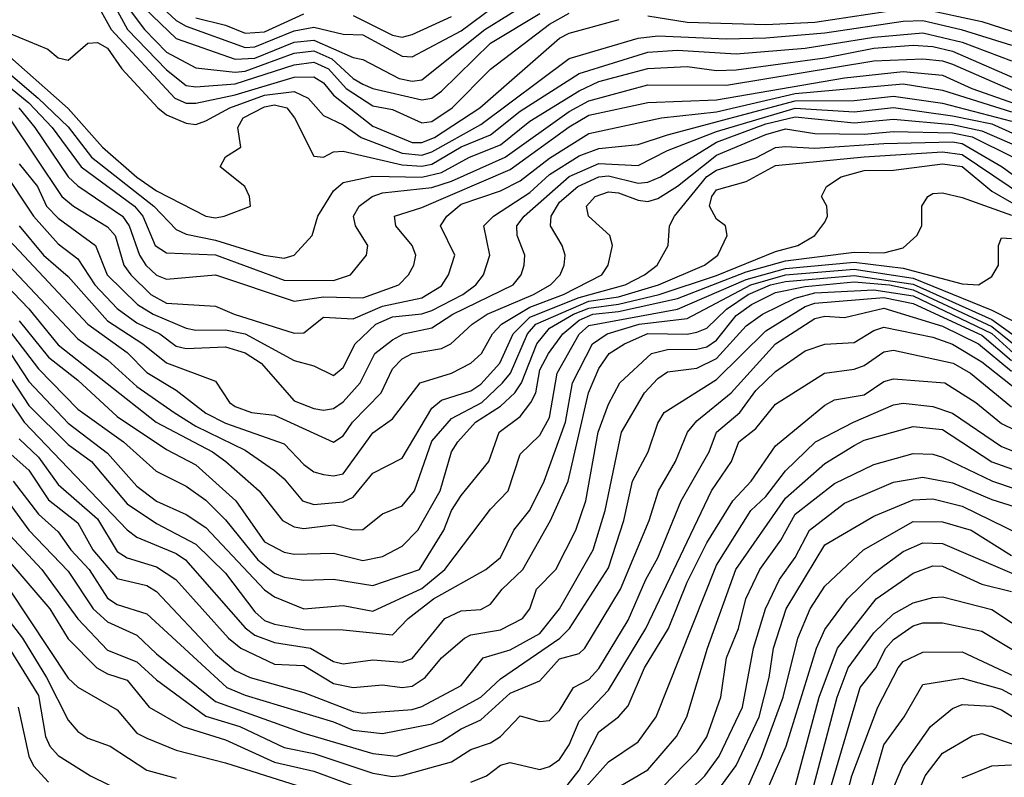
# Model space of a CAD drawing. Header units: metres. Extents: x -51132 to -49532, y -231222 to -229437.
# Tile 397 of 656: x -50495 to -50444, y -230499 to -230461. Entities that reach past the tile are written whole.
import ezdxf

# ---------------------------------------------------------------- set-up
doc = ezdxf.new("R2010")
doc.units = ezdxf.units.M
for name, color, linetype in [('CONTOUR_HALF', 8, 'Continuous'), ('CONTOUR_INDEX', 1, 'Continuous'), ('CONTOUR_INTER', 3, 'Continuous')]:
    doc.layers.add(name, color=color, linetype=linetype)

msp = doc.modelspace()

# ---------------------------------------------------------------- linework, layer by layer
at = {"layer": 'CONTOUR_HALF'}
for points, elevation in [([(-50488.224, -230459.259), (-50486.58, -230460.809), (-50486.08, -230461.101), (-50483.08, -230462.177), (-50482.58, -230462.142), (-50480.58, -230461.333), (-50479.58, -230461.136), (-50478.08, -230461.493), (-50477.08, -230461.543), (-50475.08, -230462.621), (-50474.58, -230462.663), (-50472.08, -230461.333), (-50467.08, -230457.603)], 33.5), ([(-50490.997, -230459.259), (-50489.884, -230461.259), (-50486.654, -230464.759), (-50486.08, -230465.009), (-50485.58, -230465.008), (-50483.58, -230464.584), (-50480.58, -230463.689), (-50479.58, -230463.681), (-50479.08, -230463.983), (-50478.58, -230464.614), (-50476.58, -230466.192), (-50474.58, -230467.01), (-50474.08, -230467.024), (-50473.43, -230466.759), (-50471.137, -230465.259), (-50467.08, -230461.697), (-50466.58, -230461.452), (-50464.033, -230460.759)], 35.5), ([(-50489.08, -230460.095), (-50488.197, -230461.259), (-50487.08, -230462.418), (-50485.58, -230463.22), (-50483.58, -230463.436), (-50483.08, -230463.383), (-50480.58, -230462.475), (-50479.58, -230462.35), (-50478.66, -230462.759), (-50477.58, -230463.764), (-50477.08, -230464.041), (-50476.58, -230464.262), (-50474.08, -230464.847), (-50473.58, -230464.765), (-50473.08, -230464.409), (-50470.58, -230461.964), (-50468.08, -230460.45)], 34.5), ([(-50462.58, -230460.571), (-50460.58, -230460.882), (-50456.58, -230461), (-50454.08, -230460.885), (-50449.58, -230460.213)], 35.5), ([(-50448.58, -230460.205), (-50445.58, -230460.857), (-50443.58, -230461.504)], 35.5), ([(-50495.488, -230462.259), (-50492.08, -230465.282), (-50490.325, -230467.259), (-50488.58, -230468.774), (-50487.58, -230469.477), (-50485.08, -230470.769), (-50484.58, -230470.85), (-50484.132, -230470.759), (-50482.807, -230470.259), (-50482.843, -230469.759), (-50483.095, -230469.259), (-50484.336, -230468.259), (-50484.08, -230467.739), (-50483.284, -230467.259), (-50483.445, -230466.259), (-50483.173, -230465.759), (-50482.08, -230465.197), (-50481.58, -230465.107), (-50480.954, -230465.259), (-50480.564, -230465.759), (-50479.58, -230467.715), (-50479.08, -230467.762), (-50478.58, -230467.496), (-50478.08, -230467.451), (-50475.08, -230468.161), (-50474.08, -230468.216), (-50473.58, -230468.119), (-50472.08, -230467.242), (-50470.58, -230466.62), (-50469.08, -230465.418), (-50466.08, -230463.505), (-50462.58, -230462.419), (-50461.08, -230462.314), (-50458.08, -230462.504), (-50454.58, -230462.207), (-50451.08, -230461.647), (-50448.58, -230461.436), (-50446.58, -230461.91), (-50444.08, -230462.855)], 36.5), ([(-50497.58, -230462.143), (-50494.08, -230465.001), (-50492.897, -230466.259), (-50491.42, -230468.259), (-50488.71, -230470.259), (-50488.287, -230470.759), (-50487.647, -230472.259), (-50487.08, -230472.64), (-50484.58, -230472.735), (-50481.08, -230474.03), (-50478.58, -230474.035), (-50477.717, -230473.759), (-50476.901, -230472.759), (-50476.835, -230472.259), (-50477.46, -230471.259), (-50477.559, -230470.759), (-50477.276, -230470.259), (-50476.617, -230469.759), (-50476.08, -230469.573), (-50473.58, -230469.313), (-50472.58, -230468.988), (-50469.848, -230467.759), (-50466.58, -230465.433), (-50465.58, -230464.903), (-50462.58, -230464.075), (-50458.58, -230464.102), (-50451.08, -230462.866), (-50448.58, -230462.751), (-50447.58, -230462.853), (-50447.08, -230463.03), (-50443.58, -230464.556)], 37.5), ([(-50495.076, -230465.759), (-50492.399, -230469.759), (-50491.814, -230470.259), (-50490.08, -230471.303), (-50489.692, -230471.759), (-50489.254, -230473.259), (-50488.887, -230473.759), (-50487.87, -230474.759), (-50487.08, -230475.201), (-50484.58, -230475.344), (-50483.632, -230475.759), (-50480.58, -230476.718), (-50480.08, -230476.712), (-50479.08, -230475.907), (-50477.58, -230475.998), (-50476.08, -230475.347), (-50474.08, -230474.933), (-50473.08, -230474.316), (-50472.731, -230473.759), (-50472.396, -230472.759), (-50473.125, -230471.259), (-50472.808, -230470.759), (-50472.08, -230470.156), (-50470.08, -230469.485), (-50469.08, -230468.976), (-50467.58, -230467.819), (-50465.58, -230466.56), (-50461.889, -230465.759), (-50459.08, -230465.454), (-50455.08, -230464.53), (-50449.58, -230464.036), (-50447.58, -230464.346), (-50444.08, -230465.449)], 38.5), ([(-50497.08, -230465.914), (-50493.849, -230470.759), (-50492.58, -230472.179), (-50491.58, -230472.945), (-50490.723, -230474.259), (-50489.58, -230475.465), (-50488.58, -230476.204), (-50487.412, -230476.759), (-50486.58, -230477.389), (-50486.08, -230477.503), (-50484.08, -230477.418), (-50483.08, -230477.725), (-50482.263, -230478.259), (-50480.58, -230480.162), (-50479.58, -230480.554), (-50479.08, -230480.637), (-50478.58, -230480.552), (-50478.08, -230480.216), (-50477.214, -230479.259), (-50476.481, -230477.759), (-50475.58, -230477.063), (-50475.008, -230476.759), (-50473.58, -230476.449), (-50472.504, -230475.759), (-50469.437, -230474.259), (-50469.028, -230473.759), (-50468.872, -230473.259), (-50468.848, -230472.759), (-50469.225, -230471.759), (-50469.243, -230471.259), (-50468.881, -230470.759), (-50466.58, -230468.747), (-50465.08, -230468.082), (-50463.08, -230468.194), (-50461.58, -230467.432), (-50459.08, -230466.458), (-50455.08, -230465.261), (-50452.08, -230465.45), (-50450.08, -230465.241), (-50447.08, -230465.653), (-50445.08, -230466.073), (-50443.525, -230466.759)], 39.5), ([(-50495.08, -230471.989), (-50491.08, -230476.259), (-50489.08, -230477.707), (-50488.08, -230478.726), (-50486.58, -230479.63), (-50485.08, -230480.799), (-50484.08, -230481.315), (-50481.08, -230482.357), (-50480.08, -230483.417), (-50479.58, -230483.782), (-50479.08, -230483.916), (-50478.58, -230483.988), (-50478.08, -230483.889), (-50476.58, -230481.794), (-50475.58, -230481.094), (-50474.165, -230479.259), (-50472.58, -230478.755), (-50471.58, -230478.251), (-50471.05, -230477.759), (-50470.483, -230476.759), (-50470.025, -230476.259), (-50468.58, -230475.397), (-50466.867, -230474.759), (-50464.918, -230473.759), (-50464.598, -230473.259), (-50464.375, -230472.259), (-50464.514, -230471.759), (-50465.602, -230470.759), (-50465.703, -230470.259), (-50465.262, -230469.759), (-50464.58, -230469.52), (-50464.08, -230469.577), (-50463.08, -230469.959), (-50462.58, -230470.015), (-50462.08, -230469.865), (-50461.08, -230469.248), (-50459.08, -230467.666), (-50456.58, -230466.611), (-50455.58, -230466.318), (-50454.08, -230466.552), (-50451.58, -230466.599), (-50450.08, -230466.455), (-50447.08, -230466.524), (-50446.08, -230466.731), (-50443.996, -230467.759)], 40.5), ([(-50496.08, -230473.416), (-50494.08, -230475.481), (-50492.58, -230477.322), (-50487.598, -230481.259), (-50484.735, -230482.759), (-50484.06, -230483.259), (-50482.357, -230484.759), (-50481.173, -230486.259), (-50480.58, -230486.583), (-50480.08, -230486.67), (-50478.58, -230486.483), (-50477.58, -230486.733), (-50477.08, -230486.726), (-50476.08, -230485.927), (-50475.08, -230485.516), (-50474.454, -230484.759), (-50473.58, -230482.23), (-50472.58, -230481.074), (-50471.034, -230480.259), (-50469.969, -230479.259), (-50469.576, -230478.759), (-50468.698, -230476.759), (-50468.28, -230476.259), (-50465.58, -230475.1), (-50464.08, -230474.869), (-50462.046, -230474.259), (-50459.703, -230473.259), (-50459.012, -230472.759), (-50458.548, -230471.759), (-50458.637, -230471.259), (-50459.08, -230470.912), (-50459.447, -230470.259), (-50459.324, -230469.759), (-50459.08, -230469.432), (-50457.58, -230469), (-50456.08, -230468.19), (-50451.58, -230467.752), (-50447.58, -230467.496), (-50446.58, -230467.623), (-50442.58, -230470.321)], 41.5), ([(-50495.08, -230476.581), (-50493.58, -230478.548), (-50491.58, -230480.589), (-50489.258, -230482.259), (-50487.607, -230483.759), (-50486.08, -230484.518), (-50485.08, -230485.232), (-50484.08, -230486.235), (-50482.427, -230488.259), (-50481.58, -230488.944), (-50481.08, -230489.144), (-50480.08, -230489.302), (-50478.58, -230489.241), (-50476.58, -230489.567), (-50474.203, -230488.759), (-50472.958, -230486.759), (-50472.564, -230485.759), (-50472.08, -230484.983), (-50470.668, -230483.259), (-50470.153, -230481.759), (-50469.08, -230480.973), (-50468.528, -230480.259), (-50468.273, -230479.759), (-50468.08, -230478.592), (-50467.634, -230477.759), (-50466.912, -230476.759), (-50466.08, -230476.069), (-50465.379, -230475.759), (-50464.08, -230475.616), (-50461.08, -230474.962), (-50457.58, -230473.607), (-50455.58, -230473.038), (-50452.08, -230472.602), (-50450.58, -230472.635), (-50449.58, -230472.385), (-50448.887, -230471.759), (-50448.645, -230471.259), (-50448.642, -230470.259), (-50448.326, -230469.759), (-50448.08, -230469.616), (-50447.58, -230469.574), (-50446.58, -230469.81), (-50444.08, -230470.722)], 42.5), ([(-50496.08, -230477.373), (-50494.08, -230480.403), (-50492.08, -230482.4), (-50490.897, -230483.259), (-50489.08, -230485.419), (-50487.58, -230486.408), (-50485.58, -230487.471), (-50484.08, -230488.939), (-50482.58, -230490.919), (-50482.08, -230491.352), (-50481.58, -230491.535), (-50480.08, -230491.819), (-50478.08, -230491.83), (-50475.58, -230492.088), (-50474.784, -230491.259), (-50473.48, -230490.259), (-50470.829, -230488.759), (-50470.08, -230488.151), (-50469.404, -230486.759), (-50468.58, -230485.741), (-50467.859, -230484.259), (-50466.768, -230481.259), (-50466.413, -230479.259), (-50465.4, -230477.259), (-50464.647, -230476.759), (-50463.022, -230476.259), (-50460.58, -230475.984), (-50457.344, -230474.259), (-50455.58, -230473.749), (-50452.08, -230473.47), (-50449.08, -230473.922), (-50445.08, -230475.558), (-50443.08, -230476.568)], 43.5), ([(-50494.58, -230482.112), (-50493.58, -230483.038), (-50492.58, -230484.422), (-50490.58, -230486.177), (-50489.58, -230487.837), (-50489.08, -230488.171), (-50487.58, -230488.613), (-50486.593, -230489.259), (-50483.919, -230492.259), (-50483.29, -230492.759), (-50481.58, -230493.578), (-50480.08, -230493.645), (-50478.58, -230494.556), (-50477.58, -230494.761), (-50476.08, -230494.624), (-50475.08, -230494.762), (-50474.58, -230494.696), (-50473.911, -230494.259), (-50473.078, -230493.259), (-50471.905, -230492.259), (-50471.58, -230492.088), (-50470.08, -230491.822), (-50468.951, -230491.259), (-50468.578, -230490.759), (-50468.248, -230489.759), (-50467.27, -230488.759), (-50466.248, -230486.759), (-50465.737, -230485.259), (-50465.116, -230481.759), (-50464.58, -230480.343), (-50464, -230479.259), (-50462.395, -230477.759), (-50461.58, -230477.548), (-50460.08, -230477.543), (-50459.58, -230477.419), (-50459.08, -230477.085), (-50458.08, -230475.824), (-50457.31, -230475.259), (-50456.08, -230474.662), (-50454.58, -230474.34), (-50452.08, -230474.117), (-50450.28, -230474.259), (-50449.08, -230474.517), (-50445.08, -230476.392), (-50443.58, -230477.584)], 44.5), ([(-50494.879, -230484.259), (-50493.58, -230485.948), (-50492.58, -230486.837), (-50491.94, -230487.759), (-50491.012, -230488.759), (-50490.08, -230490.221), (-50489.58, -230490.544), (-50488.08, -230491.022), (-50484.012, -230494.759), (-50483.08, -230495.153), (-50478.58, -230496.509), (-50477.58, -230496.936), (-50476.08, -230497.112), (-50473.58, -230496.611), (-50471.08, -230495.263), (-50470.08, -230494.324), (-50467.058, -230492.259), (-50466.566, -230491.759), (-50464.58, -230488.673), (-50463.802, -230486.259), (-50463.355, -230484.259), (-50462.566, -230482.759), (-50462.08, -230481.299), (-50461.749, -230480.759), (-50459.08, -230479.079), (-50456.58, -230476.609), (-50454.58, -230475.368), (-50454.08, -230475.189), (-50450.58, -230474.907), (-50449.08, -230475.218), (-50445.58, -230476.824), (-50444.08, -230478.124)], 45.5), ([(-50495.282, -230486.759), (-50493.418, -230488.759), (-50491.58, -230491.264), (-50490.08, -230492.869), (-50488.58, -230493.45), (-50487.58, -230494.381), (-50485.08, -230496.219), (-50483.351, -230496.759), (-50481.08, -230497.816), (-50479.58, -230498.123), (-50476.58, -230499.12), (-50475.58, -230499.29), (-50475.08, -230499.24), (-50472.58, -230498.542), (-50471.58, -230497.915), (-50470.58, -230497.59), (-50470.08, -230497.264), (-50469.08, -230496.2), (-50468.08, -230496.499), (-50467.58, -230496.443), (-50467.08, -230495.939), (-50466.357, -230494.759), (-50465.58, -230494.364), (-50465.08, -230493.801), (-50463.58, -230491.33), (-50462.69, -230489.259), (-50462.08, -230488.168), (-50460.883, -230485.259), (-50459.457, -230482.759), (-50459.079, -230481.759), (-50457.908, -230480.759), (-50457.08, -230479.638), (-50456.08, -230478.678), (-50454.58, -230477.627), (-50453.58, -230477.285), (-50452.08, -230477.198), (-50451.08, -230476.58), (-50450.58, -230476.414), (-50448.08, -230476.93), (-50447.08, -230477.285), (-50445.58, -230478.179), (-50443.08, -230480.168)], 46.5), ([(-50466.689, -230499.759), (-50466.08, -230498.966), (-50465.08, -230497.03), (-50464.08, -230496.257), (-50463.58, -230495.697), (-50462.755, -230493.759), (-50461.528, -230491.759), (-50460.58, -230489.401), (-50459.58, -230487.391), (-50458.258, -230485.259), (-50457.323, -230484.259), (-50456.08, -230482.469), (-50453.58, -230480.384), (-50453.08, -230480.122), (-50451.58, -230479.87), (-50450.58, -230479.188), (-50450.08, -230479.05), (-50447.46, -230479.259), (-50445.883, -230480.259), (-50444.58, -230481.328), (-50441.08, -230483.036)], 47.5), ([(-50465.08, -230500.414), (-50462.58, -230498.962), (-50461.129, -230497.259), (-50460.6, -230496.259), (-50459.541, -230492.759), (-50458.107, -230488.759), (-50455.58, -230485.133), (-50453.58, -230483.359), (-50452.08, -230482.443), (-50451.58, -230482.177), (-50449.08, -230481.474), (-50447.58, -230481.63), (-50445.08, -230483.276), (-50440.58, -230484.874)], 48.5), ([(-50461.206, -230500.759), (-50459.686, -230499.259), (-50458.956, -230498.259), (-50457.756, -230495.759), (-50457.198, -230492.759), (-50456.594, -230490.759), (-50455.874, -230489.259), (-50455.08, -230488.154), (-50454.355, -230486.759), (-50452.58, -230485.373), (-50450.08, -230484.308), (-50448.58, -230484.059), (-50447.08, -230484.353), (-50445.08, -230485.187), (-50443.293, -230485.759)], 49.5), ([(-50457.897, -230500.759), (-50456.805, -230498.259), (-50455.701, -230495.259), (-50454.946, -230492.259), (-50454.324, -230490.759), (-50453.58, -230489.603), (-50451.614, -230487.759), (-50449.08, -230486.312), (-50447.58, -230486.328), (-50446.124, -230486.759), (-50444.08, -230488.049)], 50.5), ([(-50455.08, -230499.801), (-50453.858, -230495.259), (-50452.932, -230492.759), (-50450.97, -230490.259), (-50449.08, -230488.936), (-50448.08, -230488.564), (-50447.58, -230488.587), (-50445.58, -230489.507), (-50444.08, -230489.883)], 51.5), ([(-50495.074, -230489.759), (-50492.08, -230494.29), (-50491.58, -230494.752), (-50489.58, -230495.909), (-50488.58, -230497.083), (-50488.08, -230497.34), (-50486.58, -230497.964), (-50484.08, -230498.593), (-50480.424, -230499.759)], 47.5), ([(-50453.542, -230500.759), (-50451.777, -230494.759), (-50450.971, -230493.759), (-50450.473, -230492.759), (-50450.08, -230492.323), (-50449.08, -230491.632), (-50448.58, -230491.476), (-50447.58, -230491.473), (-50445.58, -230491.904), (-50442.484, -230493.759)], 52.5), ([(-50495.081, -230492.759), (-50493.58, -230495.179), (-50493.229, -230497.259), (-50493.014, -230497.759), (-50492.58, -230498.219), (-50490.935, -230499.259), (-50489.08, -230500.178)], 48.5), ([(-50451.172, -230499.759), (-50450.58, -230497.686), (-50449.537, -230496.259), (-50448.58, -230494.606), (-50446.58, -230494.288), (-50444.58, -230494.854), (-50442.58, -230495.931)], 53.5), ([(-50448.877, -230500.259), (-50448.469, -230499.259), (-50447.58, -230498.113), (-50446.08, -230497.232), (-50445.58, -230497.102), (-50443.706, -230497.759)], 54.5)]:
    msp.add_lwpolyline(points, dxfattribs=dict(at, elevation=elevation))
at = {"layer": 'CONTOUR_INDEX'}
for points, elevation in [([(-50489.877, -230459.759), (-50489.052, -230461.259), (-50487.08, -230463.316), (-50486.08, -230464.108), (-50485.58, -230464.175), (-50483.58, -230464.03), (-50480.58, -230463.059), (-50479.58, -230462.928), (-50478.826, -230463.259), (-50477.929, -230464.259), (-50476.58, -230465.143), (-50475.58, -230465.336), (-50474.08, -230466.012), (-50473.58, -230465.954), (-50472.533, -230465.259), (-50470.58, -230463.283), (-50467.58, -230460.987), (-50466.58, -230460.426)], 35), ([(-50494.58, -230471.263), (-50493.327, -230472.759), (-50492.08, -230473.841), (-50490.08, -230476.101), (-50488.285, -230477.259), (-50487.08, -230478.228), (-50484.58, -230479.176), (-50483.875, -230480.259), (-50483.58, -230480.453), (-50482.755, -230480.759), (-50481.58, -230480.902), (-50478.58, -230482.267), (-50478.08, -230481.949), (-50477.61, -230481.259), (-50476.143, -230479.759), (-50475.58, -230478.537), (-50475.08, -230478.026), (-50474.58, -230477.757), (-50473.08, -230477.501), (-50472.61, -230477.259), (-50471.527, -230476.259), (-50470.765, -230475.759), (-50468.396, -230474.759), (-50467.533, -230474.259), (-50467.048, -230473.759), (-50466.833, -230473.259), (-50466.794, -230472.759), (-50466.947, -230472.259), (-50467.527, -230471.259), (-50467.507, -230470.759), (-50467.08, -230470.058), (-50466.145, -230469.259), (-50465.08, -230468.764), (-50464.58, -230468.71), (-50463.08, -230469.086), (-50462.58, -230469.032), (-50461.931, -230468.759), (-50459.08, -230466.991), (-50456.58, -230466.06), (-50455.08, -230465.717), (-50452.08, -230466.015), (-50450.08, -230465.834), (-50447.08, -230466.095), (-50445.58, -230466.417), (-50443.668, -230467.259)], 40), ([(-50495.132, -230482.759), (-50494.08, -230483.706), (-50493.08, -230485.215), (-50491.58, -230486.388), (-50490.828, -230487.759), (-50489.58, -230489.221), (-50488.08, -230489.572), (-50487.58, -230489.876), (-50484.58, -230493.064), (-50483.58, -230493.904), (-50482.825, -230494.259), (-50480.08, -230495.024), (-50477.58, -230495.992), (-50477.08, -230496.075), (-50474.58, -230495.891), (-50474.08, -230495.729), (-50472.08, -230494.665), (-50470.969, -230493.259), (-50469.58, -230492.842), (-50468.08, -230492.024), (-50467.08, -230490.765), (-50465.362, -230487.759), (-50464.756, -230485.759), (-50463.924, -230481.759), (-50462.753, -230479.759), (-50462.08, -230479.036), (-50461.58, -230478.694), (-50460.08, -230478.501), (-50459.08, -230478.012), (-50457.58, -230476.349), (-50456.74, -230475.759), (-50455.08, -230474.934), (-50454.08, -230474.678), (-50451.08, -230474.521), (-50449.08, -230474.817), (-50445.08, -230476.74), (-50443.962, -230477.759)], 45), ([(-50459.203, -230500.259), (-50458.08, -230498.741), (-50456.921, -230496.259), (-50456.409, -230494.259), (-50456.179, -230492.759), (-50455.534, -230490.759), (-50453.58, -230487.494), (-50451.08, -230486.039), (-50449.08, -230485.21), (-50448.08, -230485.157), (-50446.58, -230485.526), (-50439.995, -230488.759)], 50), ([(-50446.58, -230499.358), (-50445.08, -230498.75), (-50444.08, -230498.704)], 55)]:
    msp.add_lwpolyline(points, dxfattribs=dict(at, elevation=elevation))
at = {"layer": 'CONTOUR_INTER'}
for points, elevation in [([(-50488.58, -230459.807), (-50486.58, -230461.719), (-50483.58, -230462.773), (-50482.58, -230462.719), (-50480.58, -230461.916), (-50479.58, -230461.805), (-50477.58, -230462.697), (-50477.08, -230462.797), (-50475.236, -230463.759), (-50474.58, -230463.888), (-50474.08, -230463.828), (-50470.871, -230461.259), (-50468.463, -230459.759)], 34), ([(-50485.58, -230460.663), (-50484.08, -230461.038), (-50483.08, -230461.454), (-50482.08, -230461.388), (-50480.08, -230460.463)], 33), ([(-50477.58, -230460.55), (-50475.58, -230461.546), (-50475.08, -230461.649), (-50474.58, -230461.521), (-50472.58, -230460.598)], 33), ([(-50495.08, -230461.445), (-50493.108, -230462.259), (-50492.58, -230462.701), (-50492.08, -230462.82), (-50491.08, -230461.954), (-50490.58, -230461.933), (-50490.08, -230462.215), (-50489.347, -230463.259), (-50487.521, -230465.259), (-50487.08, -230465.603), (-50486.08, -230466.025), (-50485.58, -230466.092), (-50485.08, -230465.919), (-50483.856, -230465.259), (-50482.08, -230464.607), (-50480.58, -230464.426), (-50479.86, -230464.759), (-50479.08, -230465.644), (-50478.08, -230466.114), (-50477.164, -230466.759), (-50475.08, -230467.557), (-50474.08, -230467.661), (-50473.58, -230467.496), (-50471.08, -230466.108), (-50466.58, -230462.742), (-50463.08, -230461.699), (-50462.08, -230461.584), (-50458.58, -230461.746), (-50456.58, -230461.685), (-50453.58, -230461.438), (-50449.58, -230460.832), (-50448.58, -230460.802), (-50446.633, -230461.259), (-50444.08, -230462.055)], 36), ([(-50497.133, -230461.759), (-50493.607, -230464.759), (-50492.08, -230466.219), (-50490.886, -230467.759), (-50487.722, -230470.259), (-50486.58, -230471.453), (-50486.08, -230471.687), (-50484.58, -230471.981), (-50482.118, -230472.759), (-50481.08, -230472.902), (-50480.576, -230472.759), (-50479.658, -230471.759), (-50479.369, -230470.759), (-50478.58, -230469.482), (-50478.08, -230469.045), (-50476.58, -230468.724), (-50474.08, -230468.777), (-50473.08, -230468.552), (-50471.663, -230467.759), (-50470.08, -230467.128), (-50468.58, -230465.924), (-50466.08, -230464.386), (-50465.08, -230463.916), (-50462.58, -230463.246), (-50460.58, -230463.145), (-50459.08, -230463.343), (-50458.08, -230463.325), (-50453.58, -230462.709), (-50451.08, -230462.211), (-50449.08, -230462.053), (-50448.08, -230462.124), (-50447.08, -230462.364), (-50440.08, -230465.427)], 37), ([(-50494.582, -230465.259), (-50493.767, -230466.259), (-50492.076, -230468.759), (-50491.58, -230469.227), (-50489.322, -230470.759), (-50488.97, -230471.259), (-50488.443, -230472.759), (-50488.126, -230473.259), (-50487.58, -230473.775), (-50487.08, -230473.983), (-50484.58, -230473.76), (-50480.58, -230475.099), (-50479.08, -230474.869), (-50477.08, -230474.924), (-50475.253, -230474.259), (-50474.757, -230473.759), (-50474.484, -230473.259), (-50474.379, -230472.759), (-50474.572, -230472.259), (-50475.413, -230471.259), (-50475.469, -230470.759), (-50474.08, -230470.323), (-50469.58, -230468.391), (-50466.58, -230466.214), (-50465.58, -230465.632), (-50462.58, -230464.976), (-50459.08, -230464.844), (-50452.58, -230463.725), (-50449.58, -230463.406), (-50447.58, -230463.589), (-50446.102, -230464.259), (-50443.58, -230465.151)], 38), ([(-50494.58, -230468.099), (-50493.631, -230469.259), (-50493.178, -230470.259), (-50492.58, -230470.863), (-50490.688, -230472.259), (-50490.093, -230473.759), (-50488.554, -230475.259), (-50487.752, -230475.759), (-50486.08, -230476.473), (-50485.58, -230476.576), (-50484.08, -230476.55), (-50483.08, -230476.763), (-50480.58, -230478.11), (-50479.58, -230478.394), (-50478.58, -230478.886), (-50478.08, -230478.48), (-50477.47, -230477.259), (-50476.416, -230476.259), (-50475.58, -230475.889), (-50474.08, -230475.737), (-50473.58, -230475.564), (-50471.988, -230474.759), (-50471.342, -230474.259), (-50470.95, -230473.759), (-50470.622, -230472.759), (-50470.927, -230471.259), (-50470.434, -230470.759), (-50468.58, -230469.555), (-50467.58, -230468.652), (-50466.08, -230467.698), (-50465.08, -230467.318), (-50463.08, -230467.121), (-50461.58, -230466.619), (-50455.08, -230464.899), (-50452.08, -230464.882), (-50450.08, -230464.664), (-50447.58, -230465.015), (-50444.08, -230465.937)], 39), ([(-50495.107, -230473.259), (-50491.58, -230477.005), (-50490.08, -230478.074), (-50488.58, -230479.436), (-50486.684, -230480.759), (-50485.58, -230481.461), (-50483.08, -230482.673), (-50481.58, -230483.718), (-50481.08, -230484.138), (-50480.156, -230485.259), (-50479.58, -230485.447), (-50478.08, -230485.304), (-50477.58, -230485.077), (-50476.58, -230483.85), (-50475.08, -230483.091), (-50473.58, -230480.547), (-50473.08, -230480.137), (-50471.58, -230479.654), (-50471.08, -230479.328), (-50470.116, -230478.259), (-50469.432, -230476.759), (-50468.58, -230475.903), (-50466.08, -230474.904), (-50463.737, -230474.259), (-50462.752, -230473.759), (-50462.102, -230473.259), (-50461.554, -230472.259), (-50461.471, -230471.259), (-50461.22, -230470.759), (-50459.58, -230468.752), (-50459.08, -230468.426), (-50457.08, -230467.799), (-50456.08, -230467.277), (-50455.58, -230467.216), (-50454.08, -230467.312), (-50450.58, -230467.06), (-50447.08, -230466.977), (-50446.58, -230467.074), (-50444.547, -230468.259), (-50439.58, -230471.907)], 41), ([(-50494.58, -230476.097), (-50493.08, -230477.94), (-50491.58, -230479.117), (-50489.58, -230480.962), (-50487.08, -230482.65), (-50485.58, -230483.425), (-50483.548, -230485.259), (-50482.08, -230487.341), (-50481.08, -230487.878), (-50480.58, -230487.983), (-50478.58, -230487.931), (-50477.08, -230488.303), (-50476.08, -230488.099), (-50475.08, -230487.576), (-50474.289, -230486.759), (-50473.151, -230484.759), (-50472.566, -230482.759), (-50472.252, -230482.259), (-50471.35, -230481.259), (-50470.08, -230480.444), (-50469.349, -230479.759), (-50469.013, -230479.259), (-50468.236, -230477.259), (-50467.58, -230476.475), (-50466.369, -230475.759), (-50465.58, -230475.451), (-50464.08, -230475.245), (-50462.001, -230474.759), (-50459.08, -230473.792), (-50456.08, -230472.57), (-50454.953, -230472.259), (-50454.089, -230471.759), (-50453.58, -230471.076), (-50453.431, -230470.759), (-50453.481, -230470.259), (-50453.749, -230469.759), (-50453.498, -230469.259), (-50452.743, -230468.759), (-50451.58, -230468.443), (-50450.08, -230468.429), (-50447.58, -230468.109), (-50446.58, -230468.245), (-50445.08, -230469.495), (-50443.08, -230470.655)], 42), ([(-50495.332, -230477.259), (-50494.08, -230479.179), (-50492.08, -230481.309), (-50490.08, -230482.831), (-50488.58, -230484.507), (-50487.58, -230485.275), (-50486.08, -230485.958), (-50485.08, -230486.62), (-50482.08, -230489.784), (-50481.58, -230490.146), (-50480.08, -230490.767), (-50478.08, -230490.591), (-50476.58, -230490.874), (-50474.08, -230489.722), (-50472.904, -230488.759), (-50470.58, -230485.68), (-50469.686, -230484.759), (-50469.08, -230482.882), (-50468.08, -230481.914), (-50467.58, -230481.024), (-50467.199, -230478.759), (-50466.08, -230476.778), (-50465.58, -230476.338), (-50461.08, -230475.495), (-50457.58, -230473.993), (-50455.58, -230473.424), (-50452.08, -230473.117), (-50449.58, -230473.415), (-50446.58, -230474.209), (-50445.749, -230474.259), (-50445.08, -230473.84), (-50444.735, -230473.259), (-50444.732, -230472.259), (-50444.58, -230471.867), (-50444.08, -230471.899)], 43), ([(-50496.355, -230478.259), (-50494.323, -230481.259), (-50489.08, -230486.745), (-50488.58, -230487.114), (-50486.58, -230487.947), (-50486.11, -230488.259), (-50483.08, -230491.724), (-50482.58, -230492.102), (-50481.58, -230492.477), (-50479.739, -230492.759), (-50478.58, -230493.44), (-50478.08, -230493.559), (-50476.58, -230493.359), (-50475.08, -230493.473), (-50474.58, -230493.283), (-50472.905, -230491.259), (-50472.08, -230490.859), (-50471.08, -230490.791), (-50470.58, -230490.529), (-50469.986, -230489.759), (-50468.935, -230488.759), (-50467.53, -230486.259), (-50466.63, -230484.259), (-50465.6, -230479.759), (-50465.08, -230478.528), (-50464.549, -230477.759), (-50463.773, -230477.259), (-50462.58, -230476.735), (-50460.58, -230476.78), (-50460.08, -230476.679), (-50459.58, -230476.463), (-50458.58, -230475.499), (-50457.475, -230474.759), (-50456.336, -230474.259), (-50455.58, -230474.092), (-50452.08, -230473.786), (-50449.08, -230474.231), (-50445.08, -230476.025), (-50443.338, -230477.259)], 44), ([(-50495.564, -230484.759), (-50494.08, -230486.749), (-50492.08, -230488.839), (-50490.808, -230490.759), (-50490.08, -230491.421), (-50488.58, -230492.101), (-50487.58, -230493.053), (-50484.58, -230495.481), (-50480.08, -230497.093), (-50476.58, -230498.134), (-50475.365, -230498.259), (-50473.08, -230497.513), (-50472.08, -230496.871), (-50471.08, -230496.418), (-50469.58, -230495.058), (-50468.08, -230494.429), (-50467.08, -230493.309), (-50466.08, -230493.034), (-50465.791, -230492.759), (-50463.978, -230489.759), (-50462.515, -230486.259), (-50462.04, -230484.759), (-50461.175, -230483.259), (-50460.558, -230481.759), (-50460.08, -230481.187), (-50458.335, -230479.759), (-50456.093, -230477.259), (-50454.08, -230475.984), (-50453.58, -230475.866), (-50452.58, -230475.92), (-50450.58, -230475.458), (-50447.58, -230476.36), (-50445.756, -230477.259), (-50444.08, -230478.651)], 46), ([(-50471.58, -230499.586), (-50470.785, -230499.259), (-50470.08, -230498.714), (-50469.58, -230498.591), (-50468.08, -230498.941), (-50467.58, -230498.795), (-50467.08, -230498.434), (-50466.58, -230497.687), (-50466.08, -230496.483), (-50464.58, -230494.909), (-50462.69, -230491.759), (-50459.345, -230484.759), (-50458.324, -230483.259), (-50457.95, -230482.259), (-50457.08, -230481.575), (-50456.08, -230480.333), (-50453.591, -230478.759), (-50452.08, -230478.565), (-50451.58, -230478.371), (-50450.58, -230477.681), (-50450.08, -230477.582), (-50447.048, -230478.259), (-50446.162, -230478.759), (-50444.08, -230480.475)], 47), ([(-50466.58, -230500.784), (-50464.58, -230498.553), (-50463.08, -230497.534), (-50462.164, -230496.259), (-50459.08, -230488.536), (-50457.346, -230485.759), (-50456.58, -230485.033), (-50455.58, -230483.731), (-50454.055, -230482.259), (-50452.117, -230481.259), (-50450.08, -230480.372), (-50449.58, -230480.295), (-50448.08, -230480.454), (-50447.08, -230480.795), (-50444.58, -230482.492), (-50441.58, -230483.689)], 48), ([(-50463.58, -230501.631), (-50460.08, -230498.049), (-50459.58, -230497.276), (-50458.859, -230495.259), (-50458.571, -230493.259), (-50457.964, -230491.759), (-50457.594, -230490.259), (-50456.874, -230488.759), (-50455.815, -230487.259), (-50455.08, -230485.947), (-50453.08, -230484.377), (-50451.08, -230483.412), (-50449.08, -230482.848), (-50448.08, -230482.887), (-50447.58, -230483.036), (-50445.035, -230484.259), (-50441.58, -230485.435)], 49), ([(-50495.58, -230487.793), (-50493.014, -230490.759), (-50492.08, -230492.285), (-50490.616, -230493.759), (-50490.08, -230494.07), (-50489.08, -230494.392), (-50487.96, -230495.759), (-50486.251, -230496.759), (-50484.08, -230497.426), (-50481.58, -230498.573), (-50479.58, -230499.022), (-50476.08, -230500.321)], 47), ([(-50456.411, -230499.759), (-50455.538, -230497.759), (-50454.003, -230492.759), (-50453.58, -230491.81), (-50452.425, -230490.259), (-50451.08, -230488.943), (-50449.58, -230487.836), (-50448.58, -230487.398), (-50447.58, -230487.431), (-50443.58, -230489.148)], 51), ([(-50496.58, -230489.461), (-50494.4, -230492.259), (-50493.179, -230494.259), (-50492.08, -230496.421), (-50491.58, -230497.001), (-50491.08, -230497.341), (-50489.95, -230497.759), (-50488.08, -230498.966), (-50486.58, -230499.385)], 48), ([(-50454.141, -230499.759), (-50452.948, -230495.259), (-50452.394, -230493.759), (-50451.08, -230491.98), (-50450.08, -230491.022), (-50449.08, -230490.452), (-50448.08, -230490.189), (-50447.58, -230490.144), (-50445.08, -230490.795), (-50443.08, -230492.119)], 52), ([(-50452.599, -230500.759), (-50452.2, -230499.259), (-50450.88, -230495.759), (-50449.849, -230493.759), (-50449.58, -230493.437), (-50448.58, -230492.965), (-50446.58, -230492.945), (-50441.58, -230495.293)], 53), ([(-50494.623, -230495.759), (-50494.073, -230498.259), (-50493.849, -230498.759), (-50493.08, -230499.583)], 49), ([(-50450.457, -230500.759), (-50449.597, -230498.759), (-50448.202, -230496.759), (-50447.08, -230495.84), (-50446.58, -230495.637), (-50445.08, -230495.723), (-50444.58, -230495.897), (-50443.236, -230496.759)], 54)]:
    msp.add_lwpolyline(points, dxfattribs=dict(at, elevation=elevation))

doc.saveas('drawing.dxf')
